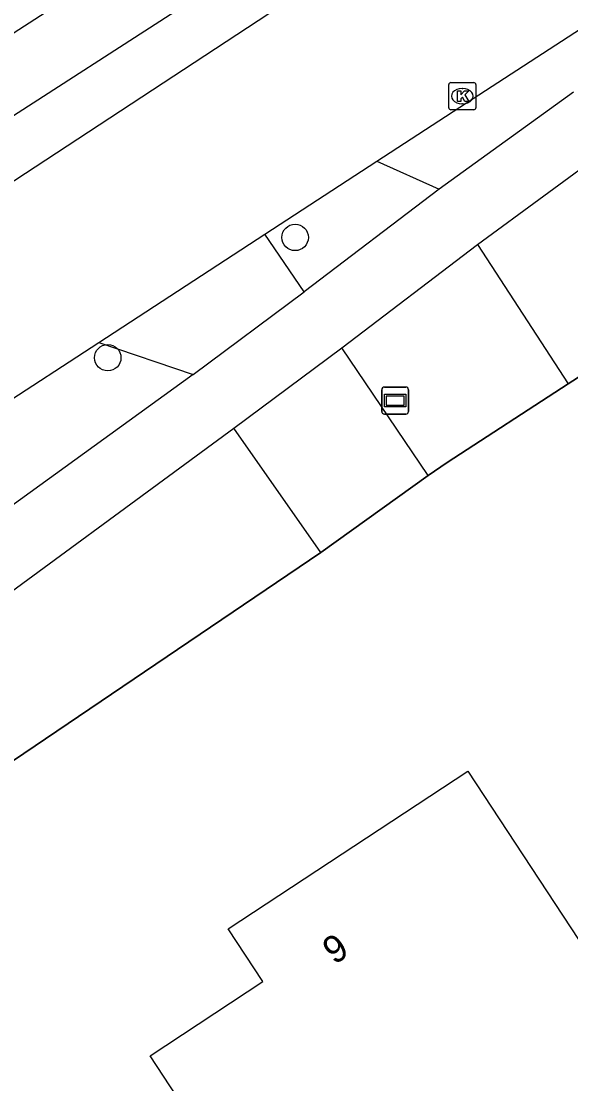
# Model space of a CAD drawing. Extents: x 156141 to 158132, y 385651 to 388399.
# Drawn here: x 157202.01 to 157222.32, y 387415.99 to 387455.27 of the extents above; entities that cross this region are included whole.
import ezdxf

# ---------------------------------------------------------------- set-up
doc = ezdxf.new("R2010")
doc.units = 0
for name, color, linetype in [('IMGEO_Berm_groen', 7, 'Continuous'), ('IMGEO_Boom', 7, 'Continuous'), ('IMGEO_Fietspad_gesloten', 7, 'Continuous'), ('IMGEO_Groenvoorziening', 7, 'Continuous'), ('IMGEO_Hek', 7, 'Continuous'), ('IMGEO_Kolk', 7, 'Continuous'), ('IMGEO_Pand', 7, 'Continuous'), ('IMGEO_Pand_nummerreeks', 7, 'Continuous'), ('IMGEO_Rijbaan_lokaal_gesloten', 7, 'Continuous'), ('IMGEO_Rijbaan_lokaal_open', 7, 'Continuous'), ('IMGEO_Verklikker', 7, 'Continuous')]:
    doc.layers.add(name, color=color, linetype=linetype)

msp = doc.modelspace()

# ---------------------------------------------------------------- linework, layer by layer
at = {"layer": 'IMGEO_Berm_groen'}
msp.add_lwpolyline([(157213.08, 387435.638), (157159.406, 387399.31)], dxfattribs=at)
at = {"layer": 'IMGEO_Boom'}
for centre in [(157212.132, 387447.284), (157205.205, 387442.836)]:
    msp.add_circle(centre, 0.489, dxfattribs=at)
at = {"layer": 'IMGEO_Fietspad_gesloten'}
for points in [[(157238.802, 387478.815), (157196.061, 387451.17), (157195.475, 387450.783)], [(157196.87, 387448.662), (157197.376, 387448.996), (157240.149, 387476.58)], [(157217.454, 387449.07), (157212.469, 387445.275)], [(157213.861, 387443.197), (157218.871, 387447.027)], [(157208.365, 387442.213), (157197.95, 387434.691)], [(157199.219, 387432.423), (157209.864, 387440.234)]]:
    msp.add_lwpolyline(points, dxfattribs=at)
at = {"layer": 'IMGEO_Groenvoorziening'}
msp.add_lwpolyline([(157222.219, 387441.873), (157217.755, 387438.96), (157217.053, 387438.479)], dxfattribs=at)
at = {"layer": 'IMGEO_Hek'}
for points in [[(157222.219, 387441.873), (157227.32, 387445.161)], [(157217.755, 387438.96), (157222.219, 387441.873)], [(157217.053, 387438.479), (157217.755, 387438.96)], [(157213.08, 387435.638), (157217.053, 387438.479)], [(157159.406, 387399.31), (157213.08, 387435.638)]]:
    msp.add_lwpolyline(points, dxfattribs=at)
at = {"layer": 'IMGEO_Kolk'}
for p, q in [((157217.812, 387452.079), (157217.812, 387452.931)), ((157217.887, 387453.005), (157218.739, 387453.005)), ((157218.3, 387452.785), (157218.325, 387452.785)), ((157218.813, 387452.931), (157218.813, 387452.079)), ((157218.739, 387452.005), (157217.887, 387452.005)), ((157218.323, 387452.225), (157218.298, 387452.225))]:
    msp.add_line(p, q, dxfattribs=at)
for points in [[(157217.812, 387452.079), (157217.812, 387452.931)], [(157217.887, 387453.005), (157218.739, 387453.005)], [(157218.133, 387452.705), (157218.256, 387452.705), (157218.256, 387452.554), (157218.386, 387452.705), (157218.55, 387452.705), (157218.404, 387452.554), (157218.557, 387452.305), (157218.405, 387452.305), (157218.32, 387452.469), (157218.256, 387452.402), (157218.256, 387452.305), (157218.133, 387452.305), (157218.133, 387452.705)], [(157218.813, 387452.931), (157218.813, 387452.079)], [(157218.739, 387452.005), (157217.887, 387452.005)]]:
    msp.add_lwpolyline(points, dxfattribs=at)
for centre, start, end in [((157217.889, 387452.929), 91.552, 178.448), ((157217.889, 387452.929), 91.552, 178.448), ((157218.737, 387452.929), 1.552, 88.448), ((157218.737, 387452.929), 1.552, 88.448), ((157217.889, 387452.081), 181.552, 268.448), ((157217.889, 387452.081), 181.552, 268.448), ((157218.737, 387452.081), 271.552, 358.448), ((157218.737, 387452.081), 271.552, 358.448)]:
    msp.add_arc(centre, 0.0765, start, end, dxfattribs=at)
for centre, major_axis, ratio, start_param, end_param in [((157218.299, 387452.505), (-0.387, 0.002), 0.722429, 4.712389, 7.853982), ((157218.324, 387452.505), (-0.39, 0.002), 0.717154, 1.570796, 4.712389)]:
    msp.add_ellipse(centre, major_axis=major_axis, ratio=ratio, start_param=start_param, end_param=end_param, dxfattribs=at)
at = {"layer": 'IMGEO_Pand'}
msp.add_lwpolyline([(157132.975, 387338.099), (157149.58, 387349.398), (157147.364, 387352.609), (157145.467, 387355.357), (157145.563, 387355.42), (157216.584, 387402.063), (157214.422, 387405.355), (157206.768, 387417.032), (157210.939, 387419.78), (157209.653, 387421.717), (157218.512, 387427.549), (157243.693, 387389.243), (157201.905, 387361.787), (157229.361, 387320), (157203.829, 387303.224), (157195.597, 387315.753), (157162.165, 387293.749), (157132.975, 387338.099)], dxfattribs=at)
at = {"layer": 'IMGEO_Rijbaan_lokaal_gesloten'}
for points in [[(157239.684, 387473.892), (157235.116, 387471.107), (157229.266, 387467.349), (157215.855, 387458.646), (157199.789, 387448.095)], [(157215.155, 387450.1), (157218.471, 387452.261), (157222.93, 387455.155)], [(157211.013, 387447.401), (157215.155, 387450.1)], [(157204.873, 387443.401), (157211.013, 387447.401)], [(157155.197, 387410.551), (157165.768, 387417.709), (157185.965, 387430.958), (157201.088, 387440.934), (157204.873, 387443.401)]]:
    msp.add_lwpolyline(points, dxfattribs=at)
at = {"layer": 'IMGEO_Rijbaan_lokaal_open'}
for points in [[(157222.419, 387452.658), (157217.454, 387449.07)], [(157218.871, 387447.027), (157223.771, 387450.621)], [(157215.155, 387450.1), (157217.454, 387449.07)], [(157212.469, 387445.275), (157211.013, 387447.401)], [(157218.871, 387447.027), (157222.219, 387441.873)], [(157208.365, 387442.213), (157212.469, 387445.275)], [(157227.32, 387445.161), (157222.219, 387441.873)], [(157204.873, 387443.401), (157208.365, 387442.213)], [(157209.864, 387440.234), (157213.861, 387443.197)], [(157217.053, 387438.479), (157213.861, 387443.197)], [(157213.08, 387435.638), (157209.864, 387440.234)], [(157217.053, 387438.479), (157213.08, 387435.638)]]:
    msp.add_lwpolyline(points, dxfattribs=at)
at = {"layer": 'IMGEO_Verklikker'}
for p, q in [((157215.432, 387441.751), (157216.222, 387441.751)), ((157216.222, 387441.751), (157215.432, 387441.751)), ((157215.332, 387440.851), (157215.332, 387441.651)), ((157215.332, 387441.651), (157215.332, 387440.851)), ((157216.322, 387441.651), (157216.322, 387440.851)), ((157216.322, 387440.851), (157216.322, 387441.651)), ((157216.222, 387440.751), (157215.432, 387440.751)), ((157215.432, 387440.751), (157216.222, 387440.751))]:
    msp.add_line(p, q, dxfattribs=at)
for points in [[(157215.433, 387441.483), (157216.221, 387441.483), (157216.221, 387441.019), (157215.433, 387441.019), (157215.433, 387441.483)], [(157215.498, 387441.418), (157215.498, 387441.084), (157216.156, 387441.084), (157216.156, 387441.418), (157215.498, 387441.418)]]:
    msp.add_lwpolyline(points, dxfattribs=at)
for centre, start, end in [((157215.432, 387441.651), 90, 180), ((157215.432, 387441.651), 90, 180), ((157216.222, 387441.651), 0, 90), ((157216.222, 387441.651), 360, 90), ((157215.432, 387440.851), 180, 270), ((157215.432, 387440.851), 180, 270), ((157216.222, 387440.851), 270, 0), ((157216.222, 387440.851), 270, 0)]:
    msp.add_arc(centre, 0.1, start, end, dxfattribs=at)

# ---------------------------------------------------------------- texts
at = {"layer": 'IMGEO_Pand_nummerreeks'}
msp.add_text('9', height=1, rotation=33.3687, dxfattribs=at).set_placement((157213.578, 387420.373))

doc.saveas('drawing.dxf')
